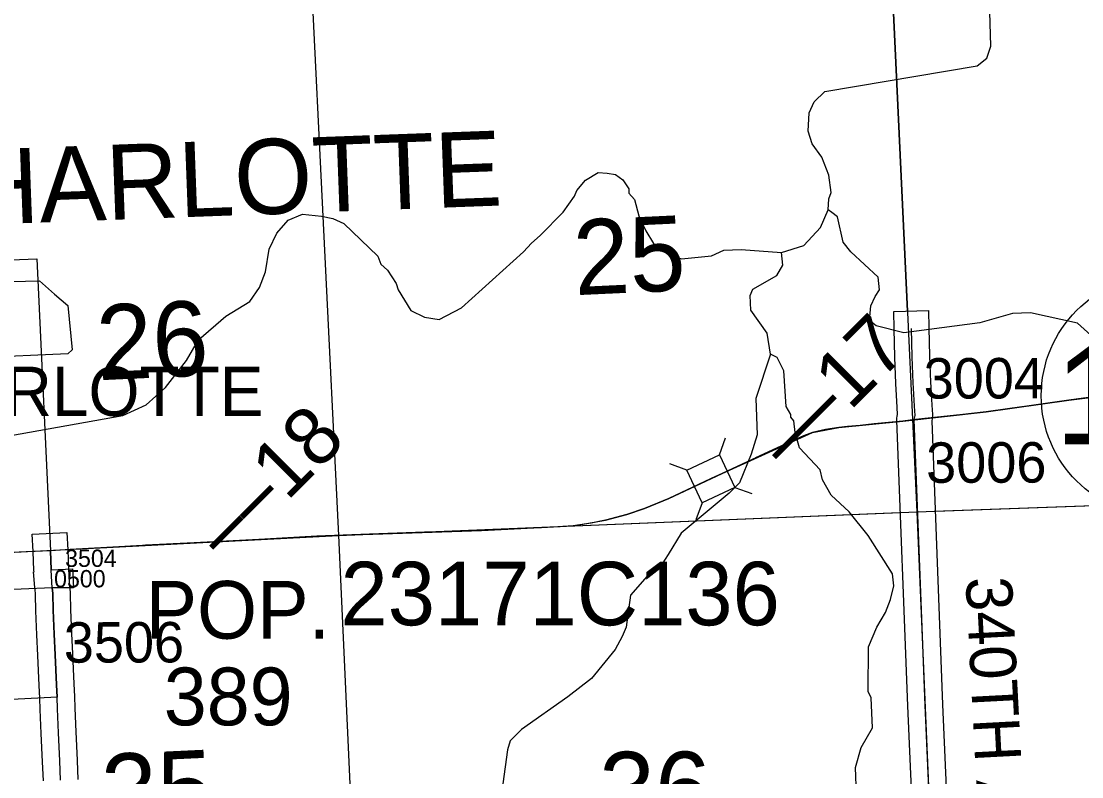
# Model space of a CAD drawing. Extents: x 128.7 to 185.5, y -21.4 to 12.6.
# Drawn here: x 156.405 to 158.242, y -0.346 to 0.962 of the extents above; entities that cross this region are included whole.
import ezdxf

# ---------------------------------------------------------------- set-up
doc = ezdxf.new("R2010")
doc.units = 0
for name, color, linetype in [('tdCoCityStreetMajor', 7, 'Continuous'), ('tdCoCorpBndry', 7, 'Continuous'), ('tdCoCorpPopTxt', 7, 'Continuous'), ('tdCoCorpTxt', 7, 'Continuous'), ('tdCoHydroRiver', 7, 'Continuous'), ('tdCoPriCL', 7, 'Continuous'), ('tdCoPrimary', 7, 'Continuous'), ('tdCoPriNonDiv', 7, 'Continuous'), ('tdCoPriNonDivCL', 7, 'Continuous'), ('tdCoSecRdNmbr', 7, 'Continuous'), ('tdCoSecRdTxt', 7, 'Continuous'), ('tdCoSecRteBand', 7, 'Continuous'), ('tdCoSecRteCL', 7, 'Continuous'), ('tdCoSectLine', 7, 'Continuous'), ('tdCoSectLinePart', 7, 'Continuous'), ('tdCoSectNmbr', 7, 'Continuous'), ('tdCoShieldStRte', 7, 'Continuous'), ('tdCoStrucNonDivPri', 7, 'Continuous'), ('tdCoStrucPriMaintName', 7, 'Continuous'), ('tdCoStrucSecCoName', 7, 'Continuous'), ('tdCoSurfAsphalt', 7, 'Continuous'), ('tdCoSurfAsphaltUnbanded', 7, 'Continuous'), ('tdCoSurfEarth', 7, 'Continuous'), ('tdCoSurfGravel', 7, 'Continuous'), ('tdCoTwpBndry', 7, 'Continuous'), ('tdCoTwpBndryShd', 7, 'Continuous'), ('tdStHwyPriRefPost1', 7, 'Continuous')]:
    doc.layers.add(name, color=color, linetype=linetype)

msp = doc.modelspace()

# ---------------------------------------------------------------- linework, layer by layer
at = {"layer": 'tdCoCityStreetMajor'}
msp.add_lwpolyline([(156.4591, -0.019), (156.3508, -0.024), (156.2206, -0.0317), (156.0644, -0.0388), (156.0506, -0.0386), (156.0455, -0.0371), (156.0438, -0.0362), (156.0418, -0.0351), (156.0403, -0.0274), (156.0393, -0.0047), (156.038, 0.0244)], dxfattribs=at)
at = {"layer": 'tdCoCorpBndry'}
msp.add_lwpolyline([(156.4573, 0.0121), (156.4943, 0.0138), (156.4958, -0.0191), (156.4591, -0.019), (156.4599, -0.0292), (156.4608, -0.058), (156.4623, -0.0992), (156.4639, -0.135), (156.4664, -0.1868), (156.4674, -0.2085), (155.7152, -0.2469), (155.7118, -0.1472), (155.7112, -0.1292), (155.7099, -0.0871), (155.7089, -0.0631), (155.7087, -0.051), (155.706, 0.0048), (155.6935, 0.2618), (155.6825, 0.518), (156.0863, 0.5374), (156.4324, 0.5507), (156.4558, 0.0452)], close=True, dxfattribs=at)
at = {"layer": 'tdCoHydroRiver'}
for points in [[(156.3711, 0.2416), (156.5812, 0.2791), (156.6216, 0.2979), (156.6552, 0.3275), (156.6914, 0.3746), (156.7123, 0.4101), (156.7597, 0.4512), (156.8014, 0.4764), (156.8179, 0.5007), (156.828, 0.5278), (156.8344, 0.5675), (156.8477, 0.5948), (156.8674, 0.6176), (156.8922, 0.628), (156.9255, 0.6245), (156.9446, 0.6204), (156.9638, 0.6116), (157.0227, 0.5553), (157.0279, 0.5413), (157.0393, 0.5307), (157.0544, 0.5076), (157.0579, 0.4966), (157.0797, 0.4611), (157.1038, 0.4494), (157.1292, 0.4455), (157.1679, 0.4659), (157.2749, 0.5628), (157.2886, 0.5775), (157.3039, 0.5907), (157.3435, 0.6316), (157.363, 0.6591), (157.3674, 0.6687), (157.3825, 0.6866), (157.4041, 0.7), (157.42, 0.699), (157.4343, 0.6964), (157.4472, 0.6874), (157.4572, 0.6719), (157.4575, 0.6641), (157.4674, 0.6534), (157.4747, 0.6252), (157.4867, 0.5988), (157.5001, 0.5772), (157.5276, 0.5577), (157.5484, 0.5505), (157.6003, 0.5556), (157.622, 0.5658), (157.652, 0.5669), (157.7216, 0.5615), (157.7606, 0.5739), (157.7895, 0.605), (157.8026, 0.6354), (157.8035, 0.6544), (157.8078, 0.6656), (157.8036, 0.6954), (157.7914, 0.7266), (157.7748, 0.7496), (157.7677, 0.7715), (157.7697, 0.8031), (157.7785, 0.8224), (157.7968, 0.8404), (158.0604, 0.8846), (158.0772, 0.8978), (158.0844, 0.9186), (158.0822, 0.9785)], [(158.257, 0.4182), (158.2342, 0.4394), (158.153, 0.457), (158.1215, 0.4559), (158.0653, 0.4397), (157.9333, 0.4223), (157.8855, 0.4348), (157.8742, 0.4439), (157.8764, 0.4692), (157.8837, 0.4852), (157.8912, 0.4966), (157.8888, 0.5186), (157.8415, 0.5626), (157.8283, 0.5795), (157.8188, 0.6234), (157.8091, 0.6309), (157.8026, 0.6354)], [(157.8516, -0.3776), (157.8499, -0.3303), (157.8597, -0.2953), (157.879, -0.2614), (157.8771, -0.2094), (157.872, -0.1986), (157.8724, -0.1212), (157.8869, -0.0875), (157.9018, -0.0617), (157.9105, -0.0393), (157.9159, -0.0155), (157.9136, 0.005), (157.8718, 0.0713), (157.8387, 0.1127), (157.8077, 0.1416), (157.7925, 0.1679), (157.7888, 0.1851), (157.7527, 0.2233), (157.7454, 0.2499), (157.7431, 0.2703), (157.7381, 0.2764), (157.738, 0.2812), (157.7296, 0.2951), (157.7258, 0.3565), (157.7139, 0.3797), (157.7027, 0.3856), (157.6966, 0.4217), (157.6684, 0.4617), (157.6675, 0.4869), (157.6718, 0.4982), (157.7136, 0.5217), (157.724, 0.5395), (157.7216, 0.5615)], [(156.3299, 0.379), (156.325, 0.3835), (156.3182, 0.3959), (156.3111, 0.5061), (156.3141, 0.5094), (156.4371, 0.5122), (156.4632, 0.4895), (156.486, 0.4698), (156.4935, 0.3927), (156.4858, 0.3862), (156.3299, 0.379)], [(157.7027, 0.3856), (157.677, 0.309), (157.6793, 0.2459), (157.6694, 0.2124), (157.6491, 0.1628), (157.6308, 0.1447), (157.5481, 0.0755), (157.5257, 0.0384), (157.5153, 0.0222), (157.4892, 0.0008), (157.4604, -0.0318), (157.4529, -0.0873), (157.4456, -0.1034), (157.4338, -0.1259), (157.393, -0.1763), (157.3515, -0.2078), (157.2715, -0.2643), (157.2517, -0.2839), (157.2475, -0.2999), (157.2312, -0.4172)]]:
    msp.add_lwpolyline(points, dxfattribs=at)
at = {"layer": 'tdCoPriCL'}
msp.add_lwpolyline([(158.2788, 0.3137), (158.2192, 0.3058), (158.1503, 0.296), (158.1132, 0.2909), (158.0761, 0.2859), (158.0303, 0.2802), (157.9698, 0.274), (157.9486, 0.2716), (157.9319, 0.2696), (157.882, 0.2649), (157.8579, 0.2622), (157.8357, 0.2601), (157.8211, 0.2587), (157.7979, 0.255), (157.7755, 0.2496), (157.76, 0.2439), (157.7217, 0.2267), (157.6768, 0.2058), (157.6764, 0.2056), (157.6761, 0.2055), (157.6187, 0.1788), (157.5999, 0.1701), (157.5993, 0.1697), (157.5986, 0.1694), (157.5267, 0.1357), (157.4843, 0.1182), (157.4539, 0.1076), (157.4172, 0.098), (157.3918, 0.0928), (157.3612, 0.0881), (157.3163, 0.0851), (157.3057, 0.0847), (157.2633, 0.0832), (157.2024, 0.0804), (157.1035, 0.0772), (156.9628, 0.0722), (156.705, 0.0587), (156.6155, 0.0543), (156.5538, 0.0508), (156.4899, 0.0472), (156.4554, 0.0452), (156.3634, 0.041)], dxfattribs=at)
at = {"layer": 'tdCoPrimary'}
msp.add_line((156.4821, 0.0467), (156.4558, 0.0452), dxfattribs=at)
msp.add_line((156.4821, 0.0467), (156.4558, 0.0452), dxfattribs=at)
for points in [[(158.2516, 0.3098), (158.2195, 0.3058), (158.1507, 0.296), (158.0765, 0.2859), (158.0306, 0.2802), (157.9702, 0.274), (157.9516, 0.2719), (157.9322, 0.2696), (157.8824, 0.2649), (157.8583, 0.2622), (157.8361, 0.2601), (157.8215, 0.2587), (157.7983, 0.255), (157.7759, 0.2496), (157.7603, 0.2439), (157.7446, 0.237), (157.7221, 0.2267), (157.619, 0.1788), (157.5271, 0.1357), (157.4846, 0.1182), (157.4543, 0.1076), (157.4176, 0.098), (157.3922, 0.0928), (157.3616, 0.0881), (157.3167, 0.0851), (157.306, 0.0847), (157.2637, 0.0832), (157.2028, 0.0804), (157.1039, 0.0772), (157.0089, 0.074), (156.9174, 0.0703), (156.7976, 0.0637), (156.7054, 0.0587), (156.6234, 0.0547), (156.6205, 0.0545), (156.6159, 0.0543), (156.5542, 0.0508), (156.4903, 0.0472), (156.4821, 0.0467), (156.4558, 0.0452), (156.439, 0.0442), (156.3638, 0.041)], [(158.2516, 0.3098), (158.2195, 0.3058), (158.1507, 0.296), (158.0765, 0.2859), (158.0306, 0.2802), (157.9702, 0.274), (157.9516, 0.2719), (157.9322, 0.2696), (157.8824, 0.2649), (157.8583, 0.2622), (157.8361, 0.2601)], [(158.2516, 0.3098), (158.2195, 0.3058), (158.1507, 0.296), (158.0765, 0.2859), (158.0306, 0.2802), (157.9702, 0.274), (157.9516, 0.2719), (157.9322, 0.2696), (157.8824, 0.2649), (157.8583, 0.2622), (157.8361, 0.2601)], [(157.8361, 0.2601), (157.8215, 0.2587), (157.7983, 0.255), (157.7759, 0.2496), (157.7603, 0.2439), (157.7446, 0.237), (157.7221, 0.2267), (157.619, 0.1788), (157.5271, 0.1357), (157.4846, 0.1182), (157.4543, 0.1076), (157.4176, 0.098), (157.3922, 0.0928), (157.3616, 0.0881), (157.3167, 0.0851), (157.306, 0.0847)], [(157.8361, 0.2601), (157.8215, 0.2587), (157.7983, 0.255), (157.7759, 0.2496), (157.7603, 0.2439), (157.7446, 0.237), (157.7221, 0.2267), (157.619, 0.1788), (157.5271, 0.1357), (157.4846, 0.1182), (157.4543, 0.1076), (157.4176, 0.098), (157.3922, 0.0928), (157.3616, 0.0881), (157.3167, 0.0851), (157.306, 0.0847)], [(157.306, 0.0847), (157.2637, 0.0832), (157.2028, 0.0804), (157.1039, 0.0772), (157.0089, 0.074), (156.9174, 0.0703), (156.7976, 0.0637), (156.7054, 0.0587), (156.6234, 0.0547)], [(157.306, 0.0847), (157.2637, 0.0832), (157.2028, 0.0804), (157.1039, 0.0772), (157.0089, 0.074), (156.9174, 0.0703), (156.7976, 0.0637), (156.7054, 0.0587), (156.6234, 0.0547)], [(156.4558, 0.0452), (156.439, 0.0442), (156.3638, 0.041), (156.2689, 0.0363), (156.1991, 0.0331), (156.1774, 0.0323), (156.1601, 0.0316), (156.0886, 0.0275)], [(156.4558, 0.0452), (156.439, 0.0442), (156.3638, 0.041), (156.2689, 0.0363), (156.1991, 0.0331), (156.1774, 0.0323), (156.1601, 0.0316), (156.0886, 0.0275)], [(156.6159, 0.0543), (156.5542, 0.0508), (156.4903, 0.0472), (156.4821, 0.0467)], [(156.6159, 0.0543), (156.5542, 0.0508), (156.4903, 0.0472), (156.4821, 0.0467)], [(156.6234, 0.0547), (156.6205, 0.0545), (156.6159, 0.0543)], [(156.6234, 0.0547), (156.6205, 0.0545), (156.6159, 0.0543)]]:
    msp.add_lwpolyline(points, dxfattribs=at)
at = {"layer": 'tdCoPriNonDiv'}
msp.add_lwpolyline([(156.1987, 0.0331), (156.5538, 0.0508), (156.9628, 0.0722), (157.2024, 0.0804), (157.3612, 0.0881), (157.4172, 0.098), (157.4539, 0.1076), (157.4843, 0.1182), (157.5267, 0.1357), (157.6187, 0.1788), (157.7755, 0.2496), (157.8211, 0.2587), (157.9319, 0.2696), (158.0761, 0.2859), (158.2192, 0.3058), (158.3205, 0.3184)], dxfattribs=at)
at = {"layer": 'tdCoPriNonDivCL'}
msp.add_lwpolyline([(158.2512, 0.3098), (158.2192, 0.3058), (158.1503, 0.296), (158.0761, 0.2859), (158.0303, 0.2802), (157.9698, 0.274), (157.9512, 0.2719), (157.9319, 0.2696), (157.882, 0.2649), (157.8579, 0.2622), (157.8357, 0.2601), (157.8211, 0.2587), (157.7979, 0.255), (157.7755, 0.2496), (157.76, 0.2439), (157.7442, 0.237), (157.7217, 0.2267), (157.6187, 0.1788), (157.5267, 0.1357), (157.4843, 0.1182), (157.4539, 0.1076), (157.4172, 0.098), (157.3918, 0.0928), (157.3612, 0.0881), (157.3163, 0.0851), (157.3057, 0.0847), (157.2633, 0.0832), (157.2024, 0.0804), (157.1035, 0.0772), (157.0086, 0.074), (156.9171, 0.0703), (156.7972, 0.0637), (156.705, 0.0587), (156.6202, 0.0545), (156.6155, 0.0543), (156.5538, 0.0508), (156.4899, 0.0472), (156.4554, 0.0452), (156.4387, 0.0442), (156.3634, 0.041)], dxfattribs=at)
msp.add_lwpolyline([(158.2512, 0.3098), (158.2192, 0.3058), (158.1503, 0.296), (158.0761, 0.2859), (158.0303, 0.2802), (157.9698, 0.274), (157.9512, 0.2719), (157.9319, 0.2696), (157.882, 0.2649), (157.8579, 0.2622), (157.8357, 0.2601), (157.8211, 0.2587), (157.7979, 0.255), (157.7755, 0.2496), (157.76, 0.2439), (157.7442, 0.237), (157.7217, 0.2267), (157.6187, 0.1788), (157.5267, 0.1357), (157.4843, 0.1182), (157.4539, 0.1076), (157.4172, 0.098), (157.3918, 0.0928), (157.3612, 0.0881), (157.3163, 0.0851), (157.3057, 0.0847), (157.2633, 0.0832), (157.2024, 0.0804), (157.1035, 0.0772), (157.0086, 0.074), (156.9171, 0.0703), (156.7972, 0.0637), (156.705, 0.0587), (156.6202, 0.0545), (156.6155, 0.0543), (156.5538, 0.0508), (156.4899, 0.0472), (156.4554, 0.0452), (156.4387, 0.0442), (156.3634, 0.041)], dxfattribs=at)
at = {"layer": 'tdCoSecRteBand'}
for points in [[(157.9639, -0.7614), (157.9404, -0.2237), (157.9404, -0.2236), (157.9404, -0.2235), (157.9216, 0.2705), (157.9216, 0.2707), (157.9216, 0.2707), (157.9216, 0.2707), (157.9216, 0.2712), (157.9215, 0.2746), (157.9221, 0.278), (157.9228, 0.2813), (157.922, 0.2933), (157.9201, 0.3249), (157.9196, 0.3338), (157.9195, 0.3342), (157.9195, 0.3347), (157.9181, 0.3802), (157.9181, 0.3803), (157.9181, 0.3804), (157.9169, 0.4294), (157.9161, 0.4594), (157.9761, 0.4609), (157.9769, 0.4309), (157.9781, 0.3819), (157.9795, 0.337), (157.98, 0.3286), (157.9819, 0.297), (157.9829, 0.2812), (157.9831, 0.2774), (157.9824, 0.2737), (157.9817, 0.27), (158.0003, -0.2212), (158.0239, -0.7587)], [(156.4436, -0.3533), (156.4423, -0.3202), (156.44, -0.2713), (156.44, -0.2712), (156.44, -0.2712), (156.4383, -0.2297), (156.4374, -0.2099), (156.4365, -0.1882), (156.434, -0.1364), (156.434, -0.1364), (156.434, -0.1363), (156.4323, -0.1006), (156.4323, -0.1004), (156.4323, -0.1003), (156.4308, -0.0591), (156.4308, -0.059), (156.4308, -0.0589), (156.4299, -0.0309), (156.4292, -0.0213), (156.429, -0.0193), (156.4288, -0.0193), (156.4284, -0.0114), (156.4268, 0.0086), (156.4275, 0.0086), (156.4274, 0.0107), (156.4258, 0.0438), (156.4244, 0.0737), (156.4844, 0.0765), (156.4858, 0.0465), (156.4873, 0.0134), (156.4883, -0.0077), (156.489, -0.0166), (156.4898, -0.0269), (156.4899, -0.0276), (156.4899, -0.0283), (156.4908, -0.057), (156.4923, -0.0979), (156.4939, -0.1335), (156.4964, -0.1854), (156.4964, -0.1854), (156.4964, -0.1855), (156.4974, -0.2072), (156.4983, -0.227), (156.4983, -0.2271), (156.4983, -0.2272), (156.5, -0.2686), (156.5022, -0.3175), (156.5022, -0.3176), (156.5022, -0.3178), (156.5035, -0.3509)]]:
    msp.add_lwpolyline(points, dxfattribs=at)
at = {"layer": 'tdCoSecRteCL'}
for points in [[(157.9994, -0.8918), (157.9992, -0.8751), (157.9991, -0.8699), (157.9964, -0.8144), (157.9939, -0.7601), (157.9704, -0.2224), (157.9516, 0.2717), (157.9516, 0.2719), (157.9516, 0.2723), (157.9529, 0.2794), (157.952, 0.2952), (157.95, 0.3267), (157.9495, 0.3356), (157.9481, 0.3811), (157.9469, 0.4301)], [(156.4735, -0.3522), (156.4723, -0.3189), (156.47, -0.2699), (156.4683, -0.2284), (156.4674, -0.2085), (156.4664, -0.1868), (156.4639, -0.135), (156.4623, -0.0992), (156.4608, -0.058), (156.4599, -0.0292), (156.4591, -0.019), (156.4583, -0.0095), (156.4573, 0.0121), (156.4558, 0.0452)]]:
    msp.add_lwpolyline(points, dxfattribs=at)
at = {"layer": 'tdCoSectLine'}
for points in [[(157.9089, 1.1243), (157.9561, 0.1126)], [(156.9049, 1.0835), (156.9545, 0.0717)], [(157.9561, 0.1126), (158.9415, 0.1476)], [(156.9545, 0.0717), (157.9561, 0.1126)], [(157.9561, 0.1126), (157.999, -0.8918)], [(155.9554, 0.0201), (156.9545, 0.0717)], [(156.9545, 0.0717), (157.0004, -0.9281)]]:
    msp.add_lwpolyline(points, dxfattribs=at)
at = {"layer": 'tdCoSectLinePart'}
for points in [[(157.9089, 1.1243), (157.9399, 0.46)], [(156.9049, 1.0835), (156.9545, 0.0717)], [(157.9861, 0.1137), (158.9415, 0.1476)], [(156.9545, 0.0717), (157.9261, 0.1114)], [(156.4853, 0.0475), (156.9545, 0.0717)], [(156.9545, 0.0717), (157.0004, -0.9281)]]:
    msp.add_lwpolyline(points, dxfattribs=at)
at = {"layer": 'tdCoShieldStRte'}
msp.add_circle((158.3799, 0.3134), 0.2085, dxfattribs=at)
at = {"layer": 'tdCoStrucNonDivPri'}
for p, q in [((157.6143, 0.2114), (157.6249, 0.2408)), ((157.5576, 0.1848), (157.5282, 0.1954)), ((157.6409, 0.1547), (157.6703, 0.1441)), ((157.5842, 0.1281), (157.5736, 0.0987))]:
    msp.add_line(p, q, dxfattribs=at)
msp.add_lwpolyline([(157.6409, 0.1547), (157.5842, 0.1281), (157.5576, 0.1848), (157.6143, 0.2114)], close=True, dxfattribs=at)
at = {"layer": 'tdCoSurfAsphalt'}
msp.add_line((156.4573, 0.0121), (156.4558, 0.0452), dxfattribs=at)
msp.add_lwpolyline([(156.4735, -0.3522), (156.4723, -0.3189), (156.47, -0.2699), (156.4683, -0.2284), (156.4674, -0.2085), (156.4664, -0.1868), (156.4639, -0.135), (156.4623, -0.0992), (156.4608, -0.058), (156.4599, -0.0292), (156.4591, -0.019)], dxfattribs=at)
at = {"layer": 'tdCoSurfAsphaltUnbanded'}
msp.add_lwpolyline([(156.4591, -0.019), (156.4583, -0.0095), (156.4573, 0.0121)], dxfattribs=at)
at = {"layer": 'tdCoSurfEarth'}
msp.add_lwpolyline([(157.9516, 0.2717), (157.9516, 0.2719), (157.9516, 0.2723), (157.9529, 0.2794), (157.952, 0.2952), (157.95, 0.3267), (157.9495, 0.3356), (157.9481, 0.3811), (157.9469, 0.4301)], dxfattribs=at)
at = {"layer": 'tdCoSurfGravel'}
msp.add_lwpolyline([(157.9994, -0.8918), (157.9992, -0.8751), (157.9991, -0.8699), (157.9964, -0.8144), (157.9939, -0.7601), (157.9704, -0.2224), (157.9516, 0.2717)], dxfattribs=at)
at = {"layer": 'tdCoTwpBndry'}
msp.add_lwpolyline([(157.9399, 0.46), (157.9089, 1.1243), (157.8671, 2.1048), (157.858, 2.3212)], dxfattribs=at)
at = {"layer": 'tdCoTwpBndryShd'}
msp.add_lwpolyline([(157.7372, 5.1315), (157.7796, 4.1166), (157.8244, 3.1167), (157.8671, 2.1048), (157.9089, 1.1243), (157.9561, 0.1126), (157.999, -0.8918), (158.0323, -1.8928), (158.0641, -2.8906), (158.09, -3.8899), (158.1261, -4.8909), (158.1526, -5.8934), (158.186, -6.8922), (158.2224, -7.8865), (158.2596, -8.8901), (157.2411, -8.925), (157.2808, -9.9203), (157.3135, -10.9318), (157.3424, -11.9378), (157.3787, -12.9432), (157.4034, -13.501)], dxfattribs=at)

# ---------------------------------------------------------------- texts
at = {"layer": 'tdCoCorpPopTxt'}
for s, p in [('POP.', (156.6205, -0.1072)), ('389', (156.6521, -0.2572))]:
    msp.add_text(s, height=0.1, dxfattribs=at).set_placement(p)
at = {"layer": 'tdCoCorpTxt'}
msp.add_text('CHARLOTTE', height=0.13, rotation=2.1184, dxfattribs=at).set_placement((156.1874, 0.6041))
at = {"layer": 'tdCoSecRdNmbr'}
for s, rotation, p in [('3004', 0.1192, (157.9679, 0.3085)), ('3006', 0.1192, (157.9722, 0.1627)), ('3506', 0.1181, (156.4791, -0.1487))]:
    msp.add_text(s, height=0.07, rotation=rotation, dxfattribs=at).set_placement(p)
for s, p in [('3504', (156.4813, 0.0171)), ('0500', (156.4622, -0.0183))]:
    msp.add_text(s, height=0.03, dxfattribs=at).set_placement(p)
at = {"layer": 'tdCoSecRdTxt'}
msp.add_text('340TH AVE', height=0.08, rotation=273, dxfattribs=at).set_placement((158.0403, -0.0018))
at = {"layer": 'tdCoSectNmbr'}
for s, rotation, p in [('25', 2.6711, (157.3644, 0.4875)), ('26', 2.6705, (156.5386, 0.3402)), ('35', 2.6705, (156.5479, -0.4377)), ('36', 0.1187, (157.4061, -0.4332))]:
    msp.add_text(s, height=0.13, rotation=rotation, dxfattribs=at).set_placement(p)
at = {"layer": 'tdCoShieldStRte'}
msp.add_text('136', height=0.17, dxfattribs=at).set_placement((158.1953, 0.2295))
at = {"layer": 'tdCoStrucPriMaintName'}
msp.add_text('23171C136', height=0.11, dxfattribs=at).set_placement((156.9581, -0.084))
msp.add_text('23171C136', height=0.11, dxfattribs=at).set_placement((156.9581, -0.084))
msp.add_text('23171C136', height=0.11, dxfattribs=at).set_placement((156.9581, -0.084))
at = {"layer": 'tdCoStrucSecCoName'}
msp.add_text('CHARLOTTE', height=0.085, dxfattribs=at).set_placement((156.1364, 0.2787))
at = {"layer": 'tdStHwyPriRefPost1'}
for s, p in [('‒‒17', (157.735, 0.1811)), ('‒‒18', (156.7603, 0.0245))]:
    msp.add_text(s, height=0.1, rotation=45, dxfattribs=at).set_placement(p)

doc.saveas('drawing.dxf')
